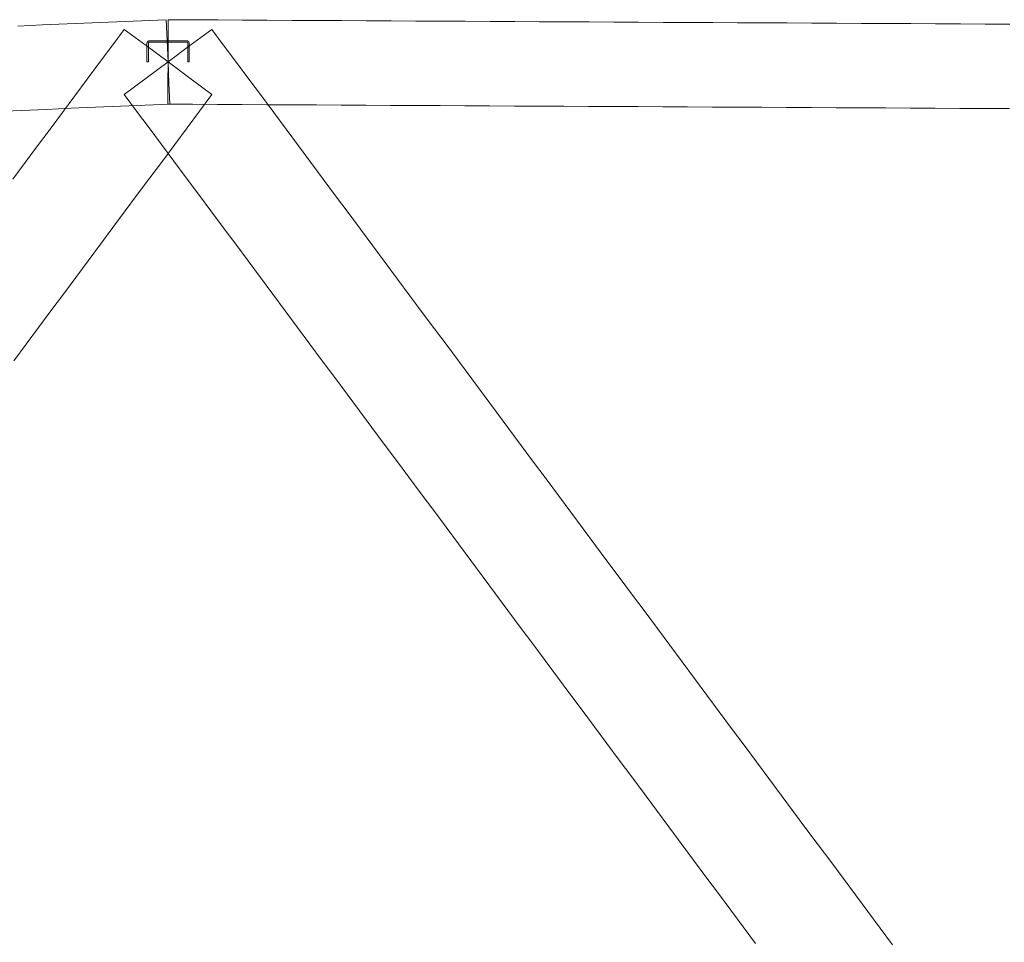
# Model space of a CAD drawing. Header units: millimetres. Extents: x -176817 to 571382, y -58489 to 156123.
# Tile 332 of 364: x 540407 to 543204, y -9455 to -6833. Entities that reach past the tile are written whole.
import ezdxf

# ---------------------------------------------------------------- set-up
doc = ezdxf.new("R2010")
doc.units = ezdxf.units.MM
doc.header["$LTSCALE"] = 0.2
doc.layers.add('ARF2000E0_BEARING_ROOF_KANTAVAT_KATTO', color=7, linetype='Continuous', lineweight=13)

msp = doc.modelspace()

# ---------------------------------------------------------------- linework, layer by layer
at = {"layer": 'ARF2000E0_BEARING_ROOF_KANTAVAT_KATTO'}
for points in [[(540833.7683, -7073.2678), (540831.2172, -7013.3221), (540828.6662, -6953.3763), (540826.1152, -6893.4306), (540823.5642, -6833.4849), (540753.2517, -6836.477), (540682.9392, -6839.4692), (540612.6267, -6842.4614), (540542.3142, -6845.4536), (540472.0017, -6848.4458), (540401.6892, -6851.438)], [(543219.9339, -6846.1812), (543149.6214, -6845.8046), (543079.3089, -6845.4281), (543008.9964, -6845.0515), (542938.6839, -6844.6749), (542868.3714, -6844.2984), (542798.0589, -6843.9218), (542727.7464, -6843.5453), (542657.4339, -6843.1687), (542587.1214, -6842.7921), (542516.8089, -6842.4156), (542446.4964, -6842.039), (542376.1839, -6841.6624), (542305.8714, -6841.2859), (542235.5589, -6840.9093), (542165.2464, -6840.5328), (542094.9339, -6840.1562), (542024.6214, -6839.7796), (541954.3089, -6839.4031), (541883.9964, -6839.0265), (541813.6839, -6838.6499), (541743.3714, -6838.2734), (541673.0589, -6837.8968), (541602.7464, -6837.5203), (541532.4339, -6837.1437), (541462.1214, -6836.7671), (541391.8089, -6836.3906), (541321.4964, -6836.014), (541251.1839, -6835.6374), (541180.8714, -6835.2609), (541110.5589, -6834.8843), (541040.2464, -6834.5078), (540969.9339, -6834.1312), (540899.6214, -6833.7546), (540829.3089, -6833.3781), (540828.9875, -6893.3772), (540828.6662, -6953.3763), (540828.3449, -7013.3755), (540828.0235, -7073.3746), (540898.336, -7073.7512), (540968.6485, -7074.1277), (541038.961, -7074.5043), (541109.2735, -7074.8809), (541179.586, -7075.2574), (541249.8985, -7075.634), (541320.211, -7076.0106), (541390.5235, -7076.3871), (541460.836, -7076.7637), (541531.1485, -7077.1402), (541601.461, -7077.5168), (541671.7735, -7077.8934), (541742.086, -7078.2699), (541812.3985, -7078.6465), (541882.711, -7079.0231), (541953.0235, -7079.3996), (542023.336, -7079.7762), (542093.6485, -7080.1527), (542163.961, -7080.5293), (542234.2735, -7080.9059), (542304.586, -7081.2824), (542374.8985, -7081.659), (542445.211, -7082.0356), (542515.5235, -7082.4121), (542585.836, -7082.7887), (542656.1485, -7083.1652), (542726.461, -7083.5418), (542796.7735, -7083.9184), (542867.086, -7084.2949), (542937.3985, -7084.6715), (543007.711, -7085.0481), (543078.0235, -7085.4246), (543148.336, -7085.8012), (543218.6485, -7086.1777)], [(540953.066, -7045.8409), (540890.8661, -6999.6086), (540828.6662, -6953.3763), (540766.4663, -6907.1441), (540704.2664, -6860.9118), (540669.1102, -6908.2102), (540633.9539, -6955.5087), (540598.7977, -7002.8071), (540563.6414, -7050.1055), (540528.4852, -7097.404), (540493.3289, -7144.7024), (540458.1727, -7192.0008), (540423.0164, -7239.2993), (540387.8602, -7286.5977)], [(542886.6597, -9462.3258), (542851.5035, -9415.0274), (542816.3472, -9367.729), (542781.191, -9320.4305), (542746.0347, -9273.1321), (542710.8785, -9225.8337), (542675.7222, -9178.5352), (542640.566, -9131.2368), (542605.4097, -9083.9383), (542570.2535, -9036.6399), (542535.0972, -8989.3415), (542499.941, -8942.043), (542464.7847, -8894.7446), (542429.6285, -8847.4462), (542394.4722, -8800.1477), (542359.316, -8752.8493), (542324.1597, -8705.5508), (542289.0035, -8658.2524), (542253.8472, -8610.954), (542218.691, -8563.6555), (542183.5347, -8516.3571), (542148.3785, -8469.0587), (542113.2222, -8421.7602), (542078.066, -8374.4618), (542042.9097, -8327.1633), (542007.7535, -8279.8649), (541972.5972, -8232.5665), (541937.441, -8185.268), (541902.2847, -8137.9696), (541867.1285, -8090.6712), (541831.9722, -8043.3727), (541796.816, -7996.0743), (541761.6597, -7948.7758), (541726.5035, -7901.4774), (541691.3472, -7854.179), (541656.191, -7806.8805), (541621.0347, -7759.5821), (541585.8785, -7712.2837), (541550.7222, -7664.9852), (541515.566, -7617.6868), (541480.4097, -7570.3883), (541445.2535, -7523.0899), (541410.0972, -7475.7915), (541374.941, -7428.493), (541339.7847, -7381.1946), (541304.6285, -7333.8962), (541269.4722, -7286.5977), (541234.316, -7239.2993), (541199.1597, -7192.0008), (541164.0035, -7144.7024), (541128.8472, -7097.404), (541093.691, -7050.1055), (541058.5347, -7002.8071), (541023.3785, -6955.5087), (540988.2222, -6908.2102), (540953.066, -6860.9118), (540890.8661, -6907.1441), (540828.6662, -6953.3763), (540766.4663, -6999.6086), (540704.2664, -7045.8409), (540739.4227, -7093.1393), (540774.5789, -7140.4378), (540809.7352, -7187.7362), (540844.8914, -7235.0347), (540880.0477, -7282.3331), (540915.2039, -7329.6315), (540950.3602, -7376.93), (540985.5164, -7424.2284), (541020.6727, -7471.5268), (541055.8289, -7518.8253), (541090.9852, -7566.1237), (541126.1414, -7613.4222), (541161.2977, -7660.7206), (541196.4539, -7708.019), (541231.6102, -7755.3175), (541266.7664, -7802.6159), (541301.9227, -7849.9143), (541337.0789, -7897.2128), (541372.2352, -7944.5112), (541407.3914, -7991.8097), (541442.5477, -8039.1081), (541477.7039, -8086.4065), (541512.8602, -8133.705), (541548.0164, -8181.0034), (541583.1727, -8228.3018), (541618.3289, -8275.6003), (541653.4852, -8322.8987), (541688.6414, -8370.1972), (541723.7977, -8417.4956), (541758.9539, -8464.794), (541794.1102, -8512.0925), (541829.2664, -8559.3909), (541864.4227, -8606.6893), (541899.5789, -8653.9878), (541934.7352, -8701.2862), (541969.8914, -8748.5847), (542005.0477, -8795.8831), (542040.2039, -8843.1815), (542075.3602, -8890.48), (542110.5164, -8937.7784), (542145.6727, -8985.0768), (542180.8289, -9032.3753), (542215.9852, -9079.6737), (542251.1414, -9126.9722), (542286.2977, -9174.2706), (542321.4539, -9221.569), (542356.6102, -9268.8675), (542391.7664, -9316.1659), (542426.9227, -9363.4643), (542462.0789, -9410.7628), (542497.2352, -9458.0612)], [(540888.6662, -6953.3763), (540888.6662, -6901.0956), (540888.6638, -6900.8987), (540888.6566, -6900.702), (540888.6446, -6900.5056), (540888.6279, -6900.3096), (540888.6064, -6900.114), (540888.5801, -6899.9189), (540888.5491, -6899.7246), (540888.5134, -6899.5309), (540888.4729, -6899.3381), (540888.4277, -6899.1464), (540888.3779, -6898.956), (540888.3235, -6898.7668), (540888.2645, -6898.579), (540888.2009, -6898.3927), (540888.1328, -6898.2079), (540888.0602, -6898.0248), (540887.9831, -6897.8436), (540887.9017, -6897.6644), (540887.816, -6897.4873), (540887.726, -6897.3124), (540887.6317, -6897.1397), (540887.5332, -6896.9694), (540887.4306, -6896.8014), (540887.3239, -6896.636), (540887.213, -6896.473), (540887.0982, -6896.3129), (540886.9796, -6896.1558), (540886.8572, -6896.0016), (540886.731, -6895.8504), (540886.6012, -6895.7024), (540886.4677, -6895.5575), (540886.3306, -6895.4159), (540886.1903, -6895.2779), (540886.0467, -6895.1434), (540885.8999, -6895.0125), (540885.75, -6894.8853), (540885.5969, -6894.7618), (540885.4409, -6894.6421), (540885.2819, -6894.5262), (540885.12, -6894.4142), (540884.9552, -6894.3061), (540884.7878, -6894.2021), (540884.6179, -6894.1023), (540884.4457, -6894.0067), (540884.2712, -6893.9154), (540884.0944, -6893.8284), (540883.9155, -6893.7458), (540883.7345, -6893.6676), (540883.552, -6893.594), (540883.3677, -6893.5249), (540883.1819, -6893.4605), (540882.9946, -6893.4007), (540882.8058, -6893.3455), (540882.6157, -6893.2949), (540882.4244, -6893.2491), (540882.2319, -6893.208), (540882.0382, -6893.1716), (540881.8437, -6893.1401), (540881.6486, -6893.1133), (540881.4529, -6893.0914), (540881.2567, -6893.0744), (540881.0602, -6893.0622), (540880.8633, -6893.0549), (540880.6662, -6893.0525), (540828.6662, -6893.0525), (540776.6662, -6893.0525), (540776.4694, -6893.0549), (540776.2728, -6893.0622), (540776.0764, -6893.0743), (540775.8805, -6893.0913), (540775.6851, -6893.1132), (540775.4902, -6893.1398), (540775.296, -6893.1713), (540775.1025, -6893.2076), (540774.9097, -6893.2487), (540774.718, -6893.2946), (540774.5276, -6893.3452), (540774.3386, -6893.4004), (540774.151, -6893.4603), (540773.9648, -6893.5249), (540773.7803, -6893.594), (540773.5975, -6893.6677), (540773.4167, -6893.7459), (540773.238, -6893.8284), (540773.0615, -6893.9152), (540772.8872, -6894.0064), (540772.7151, -6894.1019), (540772.5455, -6894.2015), (540772.3783, -6894.3054), (540772.2136, -6894.4134), (540772.0515, -6894.5255), (540771.8923, -6894.6415), (540771.7361, -6894.7613), (540771.5829, -6894.885), (540771.4327, -6895.0123), (540771.2857, -6895.1433), (540771.142, -6895.278), (540771.0015, -6895.4162), (540770.8646, -6895.5576), (540770.7313, -6895.7023), (540770.6016, -6895.8501), (540770.4756, -6896.0011), (540770.3533, -6896.1551), (540770.2348, -6896.3121), (540770.1202, -6896.472), (540770.0094, -6896.6346), (540769.9026, -6896.8001), (540769.7999, -6896.9681), (540769.7014, -6897.1385), (540769.6071, -6897.3112), (540769.517, -6897.4861), (540769.4312, -6897.6632), (540769.3498, -6897.8425), (540769.2727, -6898.0237), (540769.2, -6898.2068), (540769.1318, -6898.3916), (540769.0682, -6898.578), (540769.0092, -6898.7658), (540768.9548, -6898.9549), (540768.9049, -6899.1454), (540768.8598, -6899.3371), (540768.8192, -6899.5299), (540768.7834, -6899.7237), (540768.7524, -6899.9182), (540768.7261, -6900.1133), (540768.7046, -6900.309), (540768.6878, -6900.5052), (540768.6758, -6900.7018), (540768.6686, -6900.8986), (540768.6662, -6901.0956), (540768.6662, -6953.3763), (540772.6662, -6953.3763), (540772.6662, -6901.0956), (540772.6674, -6900.9969), (540772.671, -6900.8984), (540772.677, -6900.8001), (540772.6854, -6900.702), (540772.6962, -6900.6041), (540772.7093, -6900.5067), (540772.7248, -6900.4096), (540772.7427, -6900.3129), (540772.7629, -6900.2167), (540772.7855, -6900.121), (540772.8103, -6900.0258), (540772.8375, -6899.9312), (540772.8671, -6899.8373), (540772.8989, -6899.7441), (540772.933, -6899.6515), (540772.9694, -6899.5598), (540773.008, -6899.469), (540773.0488, -6899.3792), (540773.0918, -6899.2906), (540773.1368, -6899.203), (540773.184, -6899.1167), (540773.2332, -6899.0316), (540773.2845, -6898.9477), (540773.3378, -6898.8651), (540773.3931, -6898.7839), (540773.4504, -6898.704), (540773.5097, -6898.6255), (540773.5708, -6898.5485), (540773.6339, -6898.4729), (540773.6989, -6898.3988), (540773.7657, -6898.3263), (540773.8343, -6898.2554), (540773.9047, -6898.1862), (540773.9767, -6898.1189), (540774.0502, -6898.0533), (540774.1253, -6897.9897), (540774.2018, -6897.928), (540774.2798, -6897.8681), (540774.3593, -6897.8103), (540774.4401, -6897.7544), (540774.5223, -6897.7005), (540774.6058, -6897.6486), (540774.6905, -6897.5988), (540774.7765, -6897.5511), (540774.8637, -6897.5055), (540774.9521, -6897.462), (540775.0416, -6897.4207), (540775.1322, -6897.3815), (540775.2237, -6897.3447), (540775.316, -6897.3101), (540775.4091, -6897.2778), (540775.5029, -6897.2479), (540775.5973, -6897.2203), (540775.6923, -6897.1951), (540775.7878, -6897.1722), (540775.8839, -6897.1517), (540775.9805, -6897.1336), (540776.0775, -6897.1178), (540776.1749, -6897.1045), (540776.2727, -6897.0936), (540776.3707, -6897.085), (540776.469, -6897.0789), (540776.5675, -6897.0753), (540776.6662, -6897.0741), (540828.6662, -6897.0741), (540880.6662, -6897.0741), (540880.7649, -6897.0753), (540880.8635, -6897.0789), (540880.9619, -6897.0851), (540881.06, -6897.0936), (540881.1577, -6897.1045), (540881.2552, -6897.1179), (540881.3522, -6897.1336), (540881.4489, -6897.1518), (540881.545, -6897.1723), (540881.6406, -6897.1952), (540881.7357, -6897.2205), (540881.8301, -6897.2481), (540881.9239, -6897.278), (540882.017, -6897.3103), (540882.1094, -6897.3449), (540882.201, -6897.3819), (540882.2915, -6897.421), (540882.381, -6897.4623), (540882.4693, -6897.5058), (540882.5564, -6897.5514), (540882.6424, -6897.5991), (540882.7271, -6897.6489), (540882.8105, -6897.7007), (540882.8926, -6897.7546), (540882.9734, -6897.8105), (540883.0528, -6897.8683), (540883.1308, -6897.9281), (540883.2073, -6897.9898), (540883.2823, -6898.0534), (540883.3558, -6898.1189), (540883.4277, -6898.1862), (540883.498, -6898.2554), (540883.5667, -6898.3263), (540883.6336, -6898.3989), (540883.6986, -6898.473), (540883.7617, -6898.5486), (540883.8229, -6898.6257), (540883.8822, -6898.7042), (540883.9395, -6898.7842), (540883.9948, -6898.8655), (540884.0481, -6898.9481), (540884.0994, -6899.032), (540884.1487, -6899.1172), (540884.1959, -6899.2036), (540884.2409, -6899.2912), (540884.2839, -6899.3799), (540884.3247, -6899.4697), (540884.3633, -6899.5606), (540884.3997, -6899.6523), (540884.4338, -6899.7448), (540884.4656, -6899.838), (540884.495, -6899.9318), (540884.5222, -6900.0264), (540884.5471, -6900.1215), (540884.5696, -6900.2171), (540884.5898, -6900.3133), (540884.6076, -6900.4099), (540884.6231, -6900.507), (540884.6362, -6900.6044), (540884.647, -6900.7022), (540884.6554, -6900.8002), (540884.6614, -6900.8985), (540884.665, -6900.997), (540884.6662, -6901.0956), (540884.6662, -6953.3763), (540888.6662, -6953.3763)], [(540390.566, -7802.6159), (540425.7222, -7755.3175), (540460.8785, -7708.019), (540496.0347, -7660.7206), (540531.191, -7613.4222), (540566.3472, -7566.1237), (540601.5035, -7518.8253), (540636.6597, -7471.5268), (540671.816, -7424.2284), (540706.9722, -7376.93), (540742.1285, -7329.6315), (540777.2847, -7282.3331), (540812.441, -7235.0347), (540847.5972, -7187.7362), (540882.7535, -7140.4378), (540917.9097, -7093.1393), (540953.066, -7045.8409)], [(540341.5808, -7094.2131), (540411.8933, -7091.221), (540482.2058, -7088.2288), (540552.5183, -7085.2366), (540622.8308, -7082.2444), (540693.1433, -7079.2522), (540763.4558, -7076.26), (540833.7683, -7073.2678)]]:
    msp.add_lwpolyline(points, dxfattribs=at)

doc.saveas('drawing.dxf')
